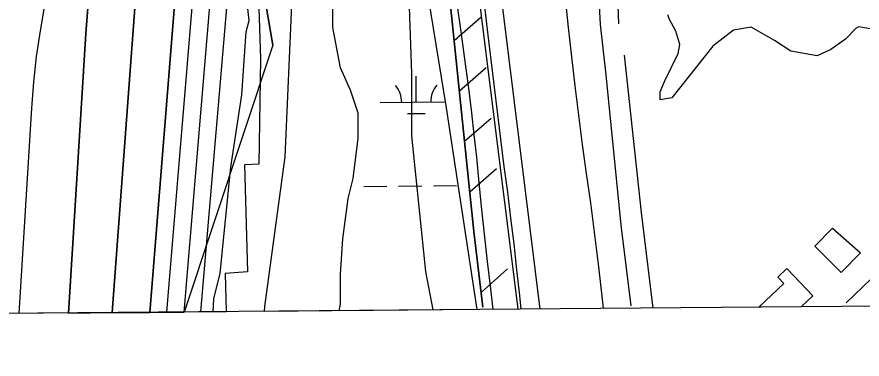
# Model space of a CAD drawing. Extents: x 3568792 to 3606828, y 529143 to 554785.
# Drawn here: x 3578543 to 3579710, y 534531 to 535004 of the extents above; entities that cross this region are included whole.
import ezdxf

# ---------------------------------------------------------------- set-up
doc = ezdxf.new("R2010")
doc.units = 0
for name, color, linetype in [('V-BLDG-OTLN', 7, 'Continuous'), ('V-FLOD-BASE', 7, 'Continuous'), ('V-GRID-FRAM', 7, 'Continuous'), ('V-LEVE-TOET', 7, 'Continuous'), ('V-RIVR-EDGE', 7, 'Continuous'), ('V-ROAD-CNTR', 7, 'Continuous'), ('V-RRAP-FSHR', 7, 'Continuous'), ('V-RRAP-RVMT', 7, 'Continuous'), ('V-SITE-VEGE', 7, 'Continuous'), ('V-SURV-LINE', 7, 'Continuous'), ('V-TOPO-DPTH', 7, 'Continuous'), ('V-TOPO-MAJR', 7, 'Continuous'), ('V-TOPO-MINR', 7, 'Continuous'), ('V-TOPO-SHOR', 7, 'Continuous'), ('V-TOPO-WATR', 7, 'Continuous'), ('V-WETL-SWMP', 7, 'Continuous')]:
    doc.layers.add(name, color=color, linetype=linetype)

msp = doc.modelspace()

# ---------------------------------------------------------------- linework, layer by layer
at = {"layer": 'V-BLDG-OTLN'}
for p, q in [((3579593.4, 534644.5), (3579606, 534656.4)), ((3579606, 534656.4), (3579641.8, 534618.6)), ((3579567.6, 534603.4), (3579601.7, 534635.7)), ((3579601.7, 534635.7), (3579593.4, 534644.5)), ((3579641.8, 534618.6), (3579625.7, 534603.4)), ((3579568.1, 534602.9), (3579567.6, 534603.4)), ((3579625.7, 534603.4), (3579568.1, 534602.9))]:
    msp.add_line(p, q, dxfattribs=at)
msp.add_lwpolyline([(3579669.2, 534712.1), (3579707.6, 534677.8), (3579681.1, 534651), (3579644.5, 534687.2)], close=True, dxfattribs=at)
at = {"layer": 'V-FLOD-BASE'}
msp.add_lwpolyline([(3579182.7, 535069.2), (3579193.3, 534978.5), (3579204.3, 534887.9), (3579215.6, 534797.3), (3579220.3, 534761.7), (3579224.8, 534726), (3579229.1, 534690.3), (3579233.1, 534654.6), (3579237, 534618.9), (3579238.9, 534600.1)], dxfattribs=at)
at = {"layer": 'V-GRID-FRAM'}
msp.add_lwpolyline([(3570936, 552713.8), (3602582.8, 552980.8), (3602744.1, 534798.4), (3571081.5, 534531.3), (3570936, 552713.8)], dxfattribs=at)
at = {"layer": 'V-LEVE-TOET'}
for points in [[(3579299.9, 535029.4), (3579304.2, 534989), (3579308.7, 534948.6), (3579313.4, 534908.2), (3579318.5, 534867.9), (3579323.7, 534827.6), (3579329.3, 534787.3), (3579335.1, 534747.1), (3579340.6, 534702.8), (3579346, 534658.5), (3579351.1, 534614.2), (3579352.5, 534601.1)], [(3579151.6, 535014.9), (3579154.6, 534992.9), (3579158.9, 534962.5), (3579163.1, 534932), (3579167, 534901.6), (3579170.7, 534871.1), (3579174.2, 534840.6), (3579177.6, 534810), (3579180.7, 534779.5), (3579184.4, 534741.7), (3579188.3, 534703.9), (3579192.5, 534666.1), (3579196.9, 534628.4), (3579200.4, 534599.8)]]:
    msp.add_lwpolyline(points, dxfattribs=at)
at = {"layer": 'V-RIVR-EDGE'}
for points in [[(3578859.9, 534983.1), (3578864.2, 534998.4), (3578861.2, 535023.6)], [(3578814.1, 534596.6), (3578815.4, 534614.4), (3578824.1, 534649.9), (3578838.6, 534796.3), (3578854.1, 534896.1), (3578859.9, 534983.1)]]:
    msp.add_lwpolyline(points, dxfattribs=at)
at = {"layer": 'V-ROAD-CNTR'}
for points in [[(3579278.1, 536375.1), (3579283.9, 536234.5), (3579303.6, 535858.6), (3579322.7, 535490.8), (3579338.5, 535182.6), (3579348.5, 534992.9), (3579356, 534923.7), (3579376.9, 534715.9), (3579390.6, 534604.7)], [(3579687.9, 534608.9), (3579722.4, 534642.3), (3579854.1, 534771.9), (3580040.5, 534957), (3580229.2, 535151.4), (3580479.9, 535391.4), (3580734.3, 535642.1), (3580870.3, 535779.1)]]:
    msp.add_lwpolyline(points, dxfattribs=at)
at = {"layer": 'V-RRAP-FSHR'}
for p, q in [((3579146.9, 534971.1), (3579183.8, 535003.1)), ((3579154.1, 534901.5), (3579191, 534933.5)), ((3579161.3, 534831.9), (3579198.2, 534863.9)), ((3579168.5, 534762.2), (3579205.4, 534794.2)), ((3579184.2, 534623.1), (3579220.6, 534655.7))]:
    msp.add_line(p, q, dxfattribs=at)
for points in [[(3579186.7, 534602.9), (3579174.2, 534707.2), (3579144.2, 534996.7), (3579130.5, 535127.8), (3579117, 535281.1), (3579108.5, 535490.5), (3579094.3, 535738.6), (3579078.9, 536066.9), (3579072.2, 536318.9), (3579058.2, 536508.1)], [(3579112.8, 535383.5), (3579117, 535281.1), (3579130.5, 535127.8), (3579144.2, 534996.7), (3579174.2, 534707.2), (3579186.7, 534602.9)]]:
    msp.add_lwpolyline(points, dxfattribs=at)
at = {"layer": 'V-RRAP-RVMT'}
for p, q in [((3578874.6, 535095.9), (3578879.5, 534945.5)), ((3578879.5, 534945.5), (3578877.2, 534800.2)), ((3578877.2, 534800.2), (3578857.7, 534799.5)), ((3578857.7, 534799.5), (3578861.5, 534651.7)), ((3578861.5, 534651.7), (3578830.7, 534649.6)), ((3578830.7, 534649.6), (3578832.3, 534596.7)), ((3578832.3, 534596.7), (3578341.9, 534592.6))]:
    msp.add_line(p, q, dxfattribs=at)
at = {"layer": 'V-SITE-VEGE'}
for p, q in [((3579080.8, 535143.9), (3579088, 534925.4)), ((3578913.5, 534810.5), (3578924.2, 535053.9)), ((3579088, 534925.4), (3579088, 534839.6)), ((3579088, 534839.6), (3579107.2, 534652)), ((3578885.7, 534603.9), (3578913.5, 534810.5)), ((3579107.2, 534652), (3579117.3, 534599.1)), ((3578885.2, 534597.2), (3578885.7, 534603.9)), ((3579117.3, 534599.1), (3578885.2, 534597.2))]:
    msp.add_line(p, q, dxfattribs=at)
msp.add_lwpolyline([(3579729.1, 534985.5), (3579704.9, 534990), (3579701.7, 534988.1), (3579687.1, 534972.8), (3579666.7, 534958.7), (3579647.7, 534949.8), (3579611.4, 534956.1), (3579589.1, 534970.8), (3579556.6, 534989.2), (3579532.4, 534985.4), (3579503.8, 534963.1), (3579447.2, 534891.7), (3579431.2, 534889.1), (3579431.2, 534900), (3579437, 534914.6), (3579456, 534952.8), (3579458.5, 534965.6), (3579452.8, 534984), (3579443.9, 534999.9), (3579442, 535006.3)], dxfattribs=at)
at = {"layer": 'V-SURV-LINE'}
for points in [[(3579235.1, 534600.1), (3579171.5, 535112.5)], [(3579201.3, 535116.3), (3579265.3, 534600.4)]]:
    msp.add_lwpolyline(points, dxfattribs=at)
at = {"layer": 'V-TOPO-DPTH'}
msp.add_line((3578726.7, 534595.8), (3578774.2, 534596.2), dxfattribs=at)
for points in [[(3578774.2, 534596.2), (3578837.8, 535354.7), (3578839.7, 535380.4), (3578841.2, 535406.1), (3578842.2, 535431.8), (3578842.7, 535457.5), (3578842.9, 535470.1), (3578842.9, 535489.5), (3578842.6, 535508.9), (3578841.9, 535528.3), (3578840.8, 535547.7), (3578782.5, 536441.3), (3578726.6, 536457.5)], [(3578726.6, 536457.5), (3578728.1, 536444.4), (3578773.5, 536045.4), (3578782.9, 535956.1), (3578791.6, 535866.8), (3578798.9, 535777.3), (3578805.3, 535687.7), (3578816, 535520.7), (3578816.2, 535514.6), (3578816.1, 535508.5), (3578815.6, 535502.4), (3578814.8, 535496.3), (3578800.6, 535409.1), (3578793.1, 535359.3), (3578786.5, 535309.5), (3578781, 535259.5), (3578776.3, 535209.4), (3578726.7, 534595.8)], [(3578774.2, 534596.2), (3578837.8, 535354.7), (3578839.7, 535380.4), (3578841.2, 535406.1), (3578842.2, 535431.8), (3578842.7, 535457.5), (3578842.9, 535470.1), (3578842.9, 535489.5), (3578842.6, 535508.9), (3578841.9, 535528.3), (3578840.8, 535547.7), (3578782.5, 536441.3)], [(3578782.5, 536441.3), (3578892.7, 535600.9), (3578898.3, 535515), (3578898.4, 535512.5), (3578898.5, 535507.5), (3578898.5, 535502.6), (3578898.4, 535500.1), (3578898.1, 535495.1), (3578879.8, 535268.9), (3578877.3, 535154.1), (3578883.6, 535040.3), (3578896.8, 534964.6), (3578774.2, 534596.2)], [(3578691.7, 536220.3), (3578776.4, 535537.7), (3578777.8, 535522.4), (3578778.4, 535507.1), (3578778, 535491.7), (3578776.8, 535476.4), (3578774.8, 535461.1), (3578772.6, 535445.9), (3578769.8, 535430.7), (3578766.7, 535415.6), (3578746.7, 535324), (3578734.7, 535262.9), (3578724.4, 535201.6), (3578716.7, 535139.9), (3578710.8, 535078), (3578675.1, 534595.4), (3578726.7, 534595.8)], [(3578675.1, 534595.4), (3578710.8, 535078), (3578716.7, 535139.9), (3578724.4, 535201.6), (3578734.7, 535262.9), (3578746.7, 535324), (3578766.7, 535415.6), (3578769.8, 535430.7), (3578772.6, 535445.9), (3578774.8, 535461.1), (3578776.8, 535476.4), (3578778, 535491.7), (3578778.4, 535507.1), (3578777.8, 535522.4), (3578776.4, 535537.7), (3578691.7, 536220.3)], [(3578674.6, 535962.6), (3578684.5, 535886.5), (3578693.6, 535810.2), (3578701.6, 535733.9), (3578708.9, 535657.4), (3578720.9, 535522.2), (3578721.3, 535513.3), (3578721.3, 535504.5), (3578720.6, 535495.7), (3578719.5, 535486.8), (3578697.6, 535356.5), (3578689.5, 535309.5), (3578681.1, 535262.7), (3578672.2, 535215.9), (3578663, 535169.1), (3578654.6, 535122.3), (3578647.5, 535075.3), (3578642.3, 535028.1), (3578638.4, 534980.7), (3578614.5, 534594.9), (3578675.1, 534595.4)], [(3578674.6, 535962.6), (3578684.5, 535886.5), (3578693.6, 535810.2), (3578701.6, 535733.9), (3578708.9, 535657.4), (3578720.9, 535522.2), (3578721.3, 535513.3), (3578721.3, 535504.5), (3578720.6, 535495.7), (3578719.5, 535486.8), (3578697.6, 535356.5), (3578689.5, 535309.5), (3578681.1, 535262.7), (3578672.2, 535215.9), (3578663, 535169.1), (3578654.6, 535122.3), (3578647.5, 535075.3), (3578642.3, 535028.1), (3578638.4, 534980.7), (3578614.5, 534594.9)], [(3578726.7, 534595.8), (3578776.3, 535209.4), (3578781, 535259.5), (3578786.5, 535309.5), (3578793.1, 535359.3), (3578800.6, 535409.1), (3578814.8, 535496.3), (3578815.6, 535502.4), (3578816.1, 535508.5), (3578816.2, 535514.6), (3578816, 535520.7), (3578805.3, 535687.7), (3578798.9, 535777.3), (3578791.6, 535866.8), (3578782.9, 535956.1)]]:
    msp.add_lwpolyline(points, dxfattribs=at)
at = {"layer": 'V-TOPO-MAJR'}
msp.add_lwpolyline([(3578546.5, 534594.3), (3578564, 534877.7), (3578566.9, 534913.4), (3578570.7, 534949), (3578575.9, 534984.3), (3578582, 535019.6), (3578589, 535054.8), (3578596.2, 535089.9), (3578603.7, 535124.9), (3578611.5, 535159.9), (3578660.2, 535374.5), (3578664.4, 535395.4), (3578667.9, 535416.4), (3578670.3, 535437.5), (3578672.1, 535458.8), (3578672.5, 535480.1), (3578672, 535501.3), (3578670, 535522.4), (3578666.9, 535543.5), (3578632.6, 535732.8), (3578610.9, 535847.1), (3578588.1, 535961.1)], dxfattribs=at)
at = {"layer": 'V-TOPO-MINR'}
for points in [[(3578774.2, 534596.2), (3578837.8, 535354.7), (3578839.7, 535380.4), (3578841.2, 535406.1), (3578842.2, 535431.8), (3578842.7, 535457.5), (3578842.9, 535470.1), (3578842.9, 535489.5), (3578842.6, 535508.9), (3578841.9, 535528.3), (3578840.8, 535547.7), (3578782.5, 536441.3)], [(3578675.1, 534595.4), (3578710.8, 535078), (3578716.7, 535139.9), (3578724.4, 535201.6), (3578734.7, 535262.9), (3578746.7, 535324), (3578766.7, 535415.6), (3578769.8, 535430.7), (3578772.6, 535445.9), (3578774.8, 535461.1), (3578776.8, 535476.4), (3578778, 535491.7), (3578778.4, 535507.1), (3578777.8, 535522.4), (3578776.4, 535537.7), (3578691.7, 536220.3)], [(3578750.6, 534596), (3578807.3, 535283), (3578810.4, 535320.6), (3578813.5, 535358.2), (3578816.5, 535395.8), (3578819.6, 535433.4), (3578824, 535487.5), (3578824.6, 535498), (3578825, 535508.6), (3578824.9, 535519.2), (3578824.4, 535529.8), (3578794.4, 536016.7)], [(3578797.4, 534596.4), (3578868.1, 535425.3), (3578869.1, 535439.3), (3578869.9, 535453.3), (3578870.4, 535467.3), (3578870.7, 535481.4), (3578870.7, 535495.4), (3578870.4, 535509.5), (3578869.9, 535523.5), (3578869.1, 535537.5), (3578837.6, 536021.1)], [(3578614.5, 534594.9), (3578638.4, 534980.7), (3578642.3, 535028.1), (3578647.5, 535075.3), (3578654.6, 535122.3), (3578663, 535169.1), (3578672.2, 535215.9), (3578681.1, 535262.7), (3578689.5, 535309.5), (3578697.6, 535356.5), (3578719.5, 535486.8), (3578720.6, 535495.7), (3578721.3, 535504.5), (3578721.3, 535513.3), (3578720.9, 535522.2), (3578708.9, 535657.4), (3578701.6, 535733.9), (3578693.6, 535810.2), (3578684.5, 535886.5), (3578674.6, 535962.6)], [(3578726.7, 534595.8), (3578776.3, 535209.4), (3578781, 535259.5), (3578786.5, 535309.5), (3578793.1, 535359.3), (3578800.6, 535409.1), (3578814.8, 535496.3), (3578815.6, 535502.4), (3578816.1, 535508.5), (3578816.2, 535514.6), (3578816, 535520.7), (3578805.3, 535687.7), (3578798.9, 535777.3), (3578791.6, 535866.8), (3578782.9, 535956.1)]]:
    msp.add_lwpolyline(points, dxfattribs=at)
at = {"layer": 'V-TOPO-SHOR'}
for points in [[(3579322.7, 535957.8), (3579338.3, 535762.3), (3579346.9, 535579.4), (3579356.2, 535381.2), (3579366.2, 535194.5), (3579373.9, 534994)], [(3579381.3, 534950.7), (3579405.2, 534733.4), (3579420.9, 534601.7)]]:
    msp.add_lwpolyline(points, dxfattribs=at)
at = {"layer": 'V-TOPO-WATR'}
msp.add_lwpolyline([(3578896.8, 534964.6), (3578883.6, 535040.3), (3578877.3, 535154.1), (3578879.8, 535268.9), (3578898.1, 535495.1), (3578898.4, 535500.1), (3578898.5, 535502.6), (3578898.5, 535507.5), (3578898.4, 535512.5), (3578898.3, 535515), (3578892.7, 535600.9)], dxfattribs=at)
at = {"layer": 'V-WETL-SWMP'}
for p, q in [((3579097.7, 535110.5), (3579135.9, 534877.9)), ((3578979.6, 534989), (3578979.6, 535075.8)), ((3578990, 534933.4), (3578979.6, 534989)), ((3579003.9, 534902.2), (3578990, 534933.4)), ((3579094.6, 534885.7), (3579094.3, 534921.7)), ((3579014.3, 534870.9), (3579003.9, 534902.2)), ((3579044.6, 534885.3), (3579134.5, 534886.1)), ((3579014.3, 534836.2), (3579014.3, 534870.9)), ((3579082.7, 534870.2), (3579106.7, 534870.4)), ((3579135.9, 534877.9), (3579178, 534599.6)), ((3579007.4, 534780.6), (3579014.3, 534836.2)), ((3579000.5, 534752.9), (3579007.4, 534780.6)), ((3579022.2, 534769.7), (3579054.2, 534769.9)), ((3579070.2, 534770.1), (3579102.2, 534770.4)), ((3579118.2, 534770.5), (3579150.1, 534770.8)), ((3578993.5, 534697.3), (3579000.5, 534752.9)), ((3578990, 534648.7), (3578993.5, 534697.3)), ((3578990, 534607), (3578990, 534648.7)), ((3578988.2, 534598), (3578990, 534607)), ((3579178, 534599.6), (3578988.2, 534598))]:
    msp.add_line(p, q, dxfattribs=at)
for centre, start, end in [((3579039.3, 534885.7), 359.7115, 41.2552), ((3579149.8, 534886.7), 139.7115, 181.2552)]:
    msp.add_arc(centre, 35.2, start, end, dxfattribs=at)

doc.saveas('drawing.dxf')
